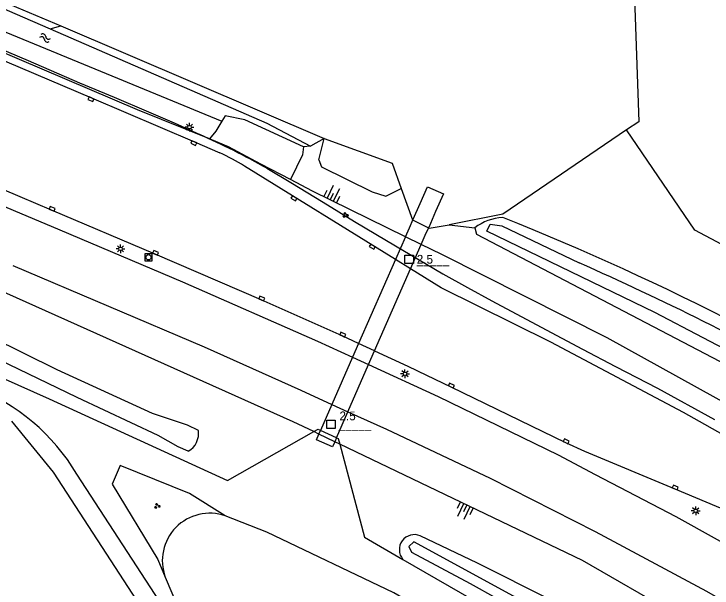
# Model space of a CAD drawing. Extents: x 136000 to 138005, y 398500 to 400500.
# Drawn here: x 136509.2 to 136608.7, y 398980.3 to 399062 of the extents above; entities that cross this region are included whole.
import ezdxf

# ---------------------------------------------------------------- set-up
doc = ezdxf.new("R2010")
doc.units = 0
for name, color, linetype in [('gg-afsc-faunaraster', 7, 'Continuous'), ('gg-afsc-lijn faunaraster', 7, 'Continuous'), ('gg-knt-BGT kruinlijn', 7, 'Continuous'), ('gg-knt-bovenkant onderkant talud', 7, 'Continuous'), ('gg-knt-verharding', 7, 'Continuous'), ('gg-kntw-bovenkant insteek waterloop', 7, 'Continuous'), ('gg-kntw-waterlijn', 7, 'Continuous'), ('gg-kwrk-faunavoorziening', 7, 'Continuous'), ('gt-anno-nummer hm paal', 7, 'Continuous'), ('gt-grn-groengrens', 7, 'Continuous'), ('gt-grn-vlakafsluiter', 7, 'Continuous'), ('gt-knt-geleideconstructie', 7, 'Continuous'), ('gt-symb-groenvak', 7, 'Continuous'), ('gt-symb-hm paal', 7, 'Continuous'), ('gt-symb-kolk', 7, 'Continuous'), ('gt-symb-lichtmast', 7, 'Continuous'), ('gt-symb-rioolschacht', 7, 'Continuous'), ('gt-symb-talud symbool', 7, 'Continuous'), ('gt-symb-watersymbool', 7, 'Continuous')]:
    doc.layers.add(name, color=color, linetype=linetype)

# ---------------------------------------------------------------- blocks, each defined once
blk = doc.blocks.new('gt0-KOLK')
at = {"layer": 'gt-symb-kolk'}
blk.add_lwpolyline([(0, 0), (0.375, 0), (0.375, 0.4), (-0.375, 0.4), (-0.375, 0), (0, 0)], dxfattribs=at)
blk = doc.blocks.new('gt0-LMAST')
at = {"layer": 'gt-symb-lichtmast'}
for p, q in [((-0.182, 0.173), (-0.447, 0.438)), ((-0.005, 0.246), (-0.005, 0.621)), ((0.172, 0.173), (0.437, 0.438)), ((-0.255, -0.004), (-0.63, -0.004)), ((-0.182, -0.181), (-0.447, -0.446)), ((-0.005, -0.254), (-0.005, -0.629)), ((0.437, -0.446), (0.172, -0.181)), ((0.245, -0.004), (0.62, -0.004))]:
    blk.add_line(p, q, dxfattribs=at)
blk.add_circle((-0.005, -0.004), 0.25, dxfattribs=at)
blk = doc.blocks.new('gt0-HMpaal')
at = {"layer": 'gt-symb-hm paal'}
blk.add_lwpolyline([(-0.6, 0.6), (0.6, 0.6), (0.6, -0.6), (-0.6, -0.6)], close=True, dxfattribs=at)
blk = doc.blocks.new('gt0-GRVAK')
at = {"layer": 'gt-symb-groenvak'}
for p, q in [((-0.11, 0.189), (-0.228, 0.24)), ((-0.182, 0.153), (0.088, 0.153)), ((-0.091, 0.211), (-0.156, 0.322)), ((-0.047, 0.214), (-0.047, 0.393)), ((-0.004, 0.211), (0.061, 0.322)), ((0.015, 0.189), (0.133, 0.24)), ((0.262, -0.052), (0.197, 0.059)), ((0.305, -0.049), (0.305, 0.13)), ((0.349, -0.052), (0.414, 0.059)), ((-0.245, -0.228), (-0.363, -0.177)), ((-0.318, -0.264), (-0.047, -0.264)), ((-0.226, -0.206), (-0.291, -0.095)), ((-0.183, -0.203), (-0.183, -0.024)), ((-0.139, -0.206), (-0.074, -0.095)), ((-0.12, -0.228), (-0.002, -0.177)), ((0.243, -0.074), (0.125, -0.023)), ((0.17, -0.11), (0.441, -0.11)), ((0.368, -0.074), (0.486, -0.023))]:
    blk.add_line(p, q, dxfattribs=at)
blk = doc.blocks.new('gt0-TALUD_1')
at = {"layer": 'gt-symb-talud symbool'}
for p, q in [((-1, -1), (-1, 0)), ((-0.5, -2), (-0.5, 0)), ((0, -1), (0, 0)), ((0.5, -2), (0.5, 0)), ((1, -1), (1, 0))]:
    blk.add_line(p, q, dxfattribs=at)
blk = doc.blocks.new('gt0-WA')
at = {"layer": 'gt-symb-watersymbool'}
for centre, start, end in [((-0.323, 0.022), 28.07249, 151.92751), ((0.427, 0.422), 208.07248, 331.92751), ((-0.323, -0.428), 28.07249, 151.92751), ((0.427, -0.028), 208.07248, 331.92751)]:
    blk.add_arc(centre, 0.425, start, end, dxfattribs=at)
blk = doc.blocks.new('gt0-RS')
at = {"layer": 'gt-symb-rioolschacht'}
blk.add_lwpolyline([(-0.5, -0.5), (0.5, -0.5), (0.5, 0.5), (-0.5, 0.5)], close=True, dxfattribs=at)
blk.add_circle((0, 0), 0.375, dxfattribs=at)

msp = doc.modelspace()

# ---------------------------------------------------------------- linework, layer by layer
at = {"layer": 'gg-afsc-faunaraster'}
for p, q in [((136457.704, 399085.213), (136515.863, 399060.35)), ((136515.863, 399060.35), (136553.412, 399044.298)), ((136555.196, 399001.698), (136552.899, 399002.744))]:
    msp.add_line(p, q, dxfattribs=at)
for points in [[(136597.526, 399068.386), (136598.263, 399046.693), (136596.542, 399045.524)], [(136431.414, 399044.158), (136514.206, 399007.255), (136539.616, 398995.618), (136551.946, 399002.563)], [(136553.412, 399044.298), (136563.121, 399040.795), (136564.413, 399037.181)], [(136564.413, 399037.181), (136566, 399032.742), (136568.394, 399031.539), (136571.249, 399031.995)], [(136551.946, 399002.563), (136552.549, 399002.903), (136552.899, 399002.744)], [(136555.196, 399001.698), (136555.431, 399001.591), (136555.643, 399000.793)], [(136555.643, 399000.793), (136559.167, 398987.52), (136564.646, 398984.365)], [(136564.646, 398984.365), (136588.812, 398970.446), (136601.205, 398962.649), (136618.785, 398951.863), (136639.228, 398937.595), (136650.941, 398928.304), (136662.251, 398918.615), (136674.524, 398906.861), (136686.626, 398895.416), (136698.644, 398884.002), (136713.896, 398866.628), (136724.936, 398853.077), (136733.992, 398841.305)]]:
    msp.add_lwpolyline(points, dxfattribs=at)
at = {"layer": 'gg-afsc-lijn faunaraster'}
msp.add_lwpolyline([(136596.542, 399045.524), (136578.886, 399033.53), (136571.249, 399031.995)], dxfattribs=at)
at = {"layer": 'gg-knt-BGT kruinlijn'}
for p, q in [((136565.005, 399030.312), (136559.803, 399032.859)), ((136567.251, 399029.207), (136565.005, 399030.312))]:
    msp.add_line(p, q, dxfattribs=at)
for points in [[(136537.056, 399044.242), (136526.798, 399048.395), (136489.576, 399064.287), (136457.475, 399077.937)], [(136551.946, 399002.563), (136549.024, 399003.963), (136505.377, 399023.463), (136448.758, 399046.668)], [(136548.612, 399038.449), (136544.396, 399040.662), (136539.78, 399043.139), (136537.056, 399044.242)], [(136559.803, 399032.859), (136551.759, 399036.797), (136548.612, 399038.449)], [(136766.695, 398877.753), (136762.772, 398882.98), (136751.685, 398895.014), (136740.492, 398907.359), (136729.585, 398918.381), (136719.021, 398928.842), (136707.429, 398939.062), (136696.06, 398948.59), (136686.659, 398956.891), (136675.743, 398965.417), (136663.88, 398974.167), (136651.307, 398982.396), (136639.331, 398990.431), (136627.072, 398997.519), (136593.769, 399015.943), (136570.197, 399027.77), (136567.251, 399029.207)], [(136753.449, 398849.489), (136752.56, 398848.904), (136728.688, 398878.341), (136701.041, 398906.04), (136668.345, 398934.326), (136630.299, 398961.143), (136590.241, 398984.224), (136555.643, 399000.793)]]:
    msp.add_lwpolyline(points, dxfattribs=at)
at = {"layer": 'gg-knt-bovenkant onderkant talud'}
for p, q in [((136553.412, 399044.298), (136551.466, 399043.239)), ((136552.652, 399041.289), (136553.412, 399044.298)), ((136551.466, 399043.239), (136550.492, 399043.112)), ((136552.652, 399041.289), (136553.016, 399040.265)), ((136571.249, 399031.995), (136574.885, 399031.58)), ((136552.668, 399002.218), (136551.946, 399002.563)), ((136554.946, 399001.127), (136552.668, 399002.218)), ((136555.643, 399000.793), (136554.946, 399001.127))]:
    msp.add_line(p, q, dxfattribs=at)
for points in [[(136550.492, 399043.112), (136542.088, 399046.987), (136539.303, 399047.547), (136538.825, 399046.758)], [(136538.825, 399046.758), (136537.967, 399045.34), (136537.056, 399044.242)], [(136550.492, 399043.112), (136550.308, 399041.962), (136548.612, 399038.449)], [(136553.016, 399040.265), (136560.263, 399036.709), (136562.221, 399036.08), (136564.413, 399037.181)]]:
    msp.add_lwpolyline(points, dxfattribs=at)
at = {"layer": 'gg-knt-verharding'}
for p, q in [((136563.583, 399027.074), (136542.079, 399040.375)), ((136565.733, 399025.743), (136563.583, 399027.074)), ((136560.61, 399014.052), (136558.328, 399015.106)), ((136557.468, 399013.147), (136559.754, 399012.101)), ((136554.52, 399006.433), (136556.815, 399005.392))]:
    msp.add_line(p, q, dxfattribs=at)
for points in [[(136457.058, 399076.956), (136464.669, 399073.703), (136485.501, 399064.84), (136503.99, 399057), (136520.243, 399050.08), (136534.913, 399043.847), (136538.526, 399042.268)], [(136558.328, 399015.106), (136555.989, 399016.185), (136544.437, 399021.341), (136529.311, 399027.847), (136514.561, 399034.12), (136496.641, 399041.7), (136478.15, 399049.499), (136445.546, 399063.373), (136443.73, 399064.107)], [(136442.845, 399062.044), (136454.925, 399056.934), (136490.874, 399041.766), (136515.717, 399031.307), (136533.222, 399023.897), (136552.453, 399015.442), (136557.468, 399013.147)], [(136696.923, 398989.164), (136692.365, 398991.54), (136689.92, 398986.92), (136606.238, 399031.252)], [(136509.014, 399026.216), (136536.298, 399014.645), (136550.071, 399008.452), (136554.52, 399006.433)], [(136624.724, 398993.801), (136619.779, 398996.767), (136604.663, 399005.283), (136585.71, 399015.318), (136570.114, 399023.029), (136565.733, 399025.743)], [(136560.61, 399014.052), (136565.34, 399011.869), (136568, 399010.585), (136571.467, 399008.95), (136587.834, 399001.002), (136590.556, 398999.761), (136603.389, 398994.408), (136617.566, 398988.468), (136618.556, 398988.037)], [(136559.754, 399012.101), (136569.665, 399007.565), (136586.761, 398999.24), (136592.034, 398996.466), (136603.541, 398990.487), (136614.919, 398984.184), (136618.45, 398982.164)], [(136556.815, 399005.392), (136562.296, 399002.904), (136577.071, 398995.92), (136592.059, 398988.342), (136607.939, 398979.83), (136615.085, 398975.726)]]:
    msp.add_lwpolyline(points, dxfattribs=at)
msp.add_arc((136524.243, 399011.179), 34.214, 58.57892, 65.32466, dxfattribs=at)
at = {"layer": 'gg-kntw-bovenkant insteek waterloop'}
msp.add_line((136575.269, 398983.813), (136567.109, 398987.725), dxfattribs=at)
for points in [[(136457.189, 399084.034), (136483.331, 399073.401), (136514.359, 399059.918)], [(136456.027, 399081.307), (136483.664, 399069.524), (136538.825, 399046.758)], [(136514.359, 399059.918), (136545.258, 399046.49), (136551.466, 399043.239)], [(136535.49, 399002.73), (136533.925, 399003.465), (136528.964, 399005.138), (136515.336, 399011.385), (136505.879, 399015.999), (136467.718, 399033.374), (136452.581, 399039.515)], [(136534.05, 398999.76), (136532.597, 399000.408), (136529.774, 399001.989), (136518.205, 399007.428), (136507.023, 399012.788), (136472.799, 399028.112), (136451.984, 399037.079), (136450.96, 399037.541)], [(136574.885, 399031.58), (136575.135, 399030.696), (136643.416, 398995.028)], [(136547.853, 398950.378), (136535.893, 398969.291), (136518.145, 398996.512)], [(136580.894, 398969.337), (136563.343, 398979.622), (136545.233, 398988.238), (136539.318, 398990.559)], [(136625.512, 398953.674), (136585.8, 398978.571), (136575.269, 398983.813)], [(136530.776, 398981.835), (136535.647, 398970.368), (136543.802, 398957.475), (136554.446, 398940.606), (136561.091, 398935.561), (136570.373, 398934.421), (136578.45, 398939.714), (136584.273, 398947.647), (136586.642, 398957.197)]]:
    msp.add_lwpolyline(points, dxfattribs=at)
for centre, radius, start, end in [((136579.208, 399026.017), 7.046, 92.62221, 127.8514), ((136440.313, 398684.515), 375.077, 56.93616, 68.31818), ((136493.192, 398981.764), 28.986, 30.58388, 69.17384), ((136532.554, 399002.32), 2.965, 300.30919, 7.95809), ((136537.09, 398984.197), 6.741, 70.69635, 200.51151), ((136566.277, 398985.752), 2.141, 67.12197, 220.39253)]:
    msp.add_arc(centre, radius, start, end, dxfattribs=at)
at = {"layer": 'gg-kntw-waterlijn'}
msp.add_line((136578.725, 399031.875), (136589.756, 399026.607), dxfattribs=at)
for points in [[(136643.838, 398997.978), (136642.924, 398996.627), (136625.645, 399006.363), (136614.331, 399012.298), (136600.556, 399019.525), (136576.625, 399031.099), (136577.104, 399032.089), (136578.725, 399031.875)], [(136508.859, 399004.032), (136514.765, 398996.792), (136546.773, 398947.638), (136541.248, 398945.733), (136545.248, 398937.541), (136546.392, 398937.541), (136546.582, 398937.35), (136530.579, 398920.394), (136526.578, 398916.774), (136523.148, 398915.631), (136520.672, 398916.965), (136475.519, 398952.401)], [(136731.909, 398847.875), (136722.108, 398860.879), (136711.194, 398874.091), (136701.413, 398885.208), (136690.945, 398895.68), (136664.078, 398921.608), (136648.468, 398934.681), (136632.162, 398946.876), (136616.489, 398957.562), (136594.632, 398971.377), (136566.221, 398986.854), (136565.478, 398986.179), (136565.854, 398985.413), (136574.233, 398980.95), (136592.995, 398970.478), (136606.659, 398961.815), (136633.166, 398944.376), (136663.147, 398920.831), (136693.802, 398891.068), (136722.572, 398858.48), (136731.321, 398847.304), (136731.909, 398847.875)]]:
    msp.add_lwpolyline(points, dxfattribs=at)
msp.add_arc((136412.749, 398627.317), 436.766, 60.94771, 66.09213, dxfattribs=at)
at = {"layer": 'gg-kwrk-faunavoorziening'}
for p, q in [((136566.11, 399032.828), (136567.089, 399035.057)), ((136569.306, 399033.896), (136568.319, 399031.644)), ((136565.574, 399031.608), (136566.11, 399032.828)), ((136565.005, 399030.312), (136565.574, 399031.608)), ((136567.828, 399030.523), (136568.319, 399031.644)), ((136565.005, 399030.312), (136563.583, 399027.074)), ((136567.251, 399029.207), (136567.828, 399030.523)), ((136565.733, 399025.743), (136567.251, 399029.207)), ((136563.583, 399027.074), (136558.328, 399015.106)), ((136560.61, 399014.052), (136565.733, 399025.743)), ((136558.328, 399015.106), (136557.468, 399013.147)), ((136559.754, 399012.101), (136560.61, 399014.052)), ((136557.468, 399013.147), (136554.52, 399006.433)), ((136556.815, 399005.392), (136559.754, 399012.101)), ((136554.52, 399006.433), (136552.899, 399002.744)), ((136555.196, 399001.698), (136556.815, 399005.392)), ((136552.668, 399002.218), (136552.899, 399002.744)), ((136555.196, 399001.698), (136554.946, 399001.127))]:
    msp.add_line(p, q, dxfattribs=at)
for points in [[(136567.089, 399035.057), (136568.138, 399037.447), (136570.425, 399036.451), (136569.306, 399033.896)], [(136554.946, 399001.127), (136554.621, 399000.386), (136552.305, 399001.39), (136552.668, 399002.218)]]:
    msp.add_lwpolyline(points, dxfattribs=at)
at = {"layer": 'gt-grn-groengrens'}
msp.add_line((136514.359, 399059.918), (136515.863, 399060.35), dxfattribs=at)
msp.add_lwpolyline([(136539.318, 398990.559), (136534.206, 398993.762), (136524.337, 398997.761), (136523.215, 398995.064), (136529.727, 398984.34), (136530.776, 398981.835)], dxfattribs=at)
at = {"layer": 'gt-grn-vlakafsluiter'}
msp.add_line((136606.238, 399031.252), (136596.542, 399045.524), dxfattribs=at)
at = {"layer": 'gt-knt-geleideconstructie'}
for points in [[(136468.308, 399073.551), (136473.169, 399071.426), (136479.347, 399068.85), (136485.441, 399066.249), (136490.374, 399064.219), (136498.946, 399060.57), (136511.22, 399055.405), (136518.535, 399052.255), (136523.469, 399050.183), (136528.37, 399048.125), (136532.036, 399046.546), (136535.68, 399044.884)], [(136545.262, 399040.065), (136548.686, 399038.037), (136553.286, 399035.24), (136557.756, 399032.488), (136562.319, 399029.772), (136570.36, 399025.05), (136573.83, 399023.105), (136577.323, 399021.186), (136584.356, 399017.454), (136590.269, 399014.316), (136594.963, 399011.855), (136600.923, 399008.731), (136609.058, 399004.28)]]:
    msp.add_lwpolyline(points, dxfattribs=at)
msp.add_arc((136485.772, 398933.713), 121.859, 60.77888, 65.82344, dxfattribs=at)

# ---------------------------------------------------------------- block references
at = {"layer": 'gt-symb-groenvak'}
for p in [(136556.459, 399033.405), (136529.611, 398991.975)]:
    msp.add_blockref('gt0-GRVAK', p, dxfattribs=at)
at = {"layer": 'gt-symb-hm paal'}
for p in [(136565.539, 399027.084), (136554.387, 399003.613)]:
    msp.add_blockref('gt0-HMpaal', p, dxfattribs=at)
at = {"layer": 'gt-symb-kolk'}
for p, rotation in [((136520.243, 399050.08), 156.9745079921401), ((136534.913, 399043.847), 156.35749834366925), ((136549.209, 399035.97), 148.2498030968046), ((136514.561, 399034.12), -23.02549200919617), ((136560.373, 399029.063), 148.2010871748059), ((136529.311, 399027.847), -23.258759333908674), ((136544.437, 399021.341), -24.078837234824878), ((136555.989, 399016.185), -24.77113890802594), ((136571.467, 399008.95), -25.283480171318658), ((136587.834, 399001.002), -25.899148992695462), ((136603.389, 398994.408), -22.641900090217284)]:
    msp.add_blockref('gt0-KOLK', p, dxfattribs=dict(at, rotation=rotation))
at = {"layer": 'gt-symb-lichtmast'}
for p in [(136534.224, 399045.933), (136524.399, 399028.607), (136564.944, 399010.806), (136606.391, 398991.285)]:
    msp.add_blockref('gt0-LMAST', p, dxfattribs=at)
at = {"layer": 'gt-symb-rioolschacht'}
msp.add_blockref('gt0-RS', (136528.377, 399027.394), dxfattribs=at)
at = {"layer": 'gt-symb-talud symbool'}
for p, xscale, yscale, rotation in [((136554.272, 399035.584), 0.9999704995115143, 0.9999704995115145, 153.51182146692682), ((136573.77, 398992.112), 1.0001139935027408, 1.000113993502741, -25.591424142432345)]:
    msp.add_blockref('gt0-TALUD_1', p, dxfattribs=dict(at, xscale=xscale, yscale=yscale, rotation=rotation))
at = {"layer": 'gt-symb-watersymbool', "rotation": -22.461175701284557}
msp.add_blockref('gt0-WA', (136513.585, 399058.645), dxfattribs=at)

# ---------------------------------------------------------------- texts
at = {"layer": 'gt-anno-nummer hm paal'}
for p in [(136566.62, 399026.48), (136555.599, 399004.176)]:
    msp.add_text('2.5', height=1.25, dxfattribs=at).set_placement(p)
at = {"layer": 'gt-symb-hm paal'}
for p in [(136566.62, 399026.48), (136555.468, 399003.009)]:
    msp.add_text('_____', height=1.25, dxfattribs=at).set_placement(p)

doc.saveas('drawing.dxf')
